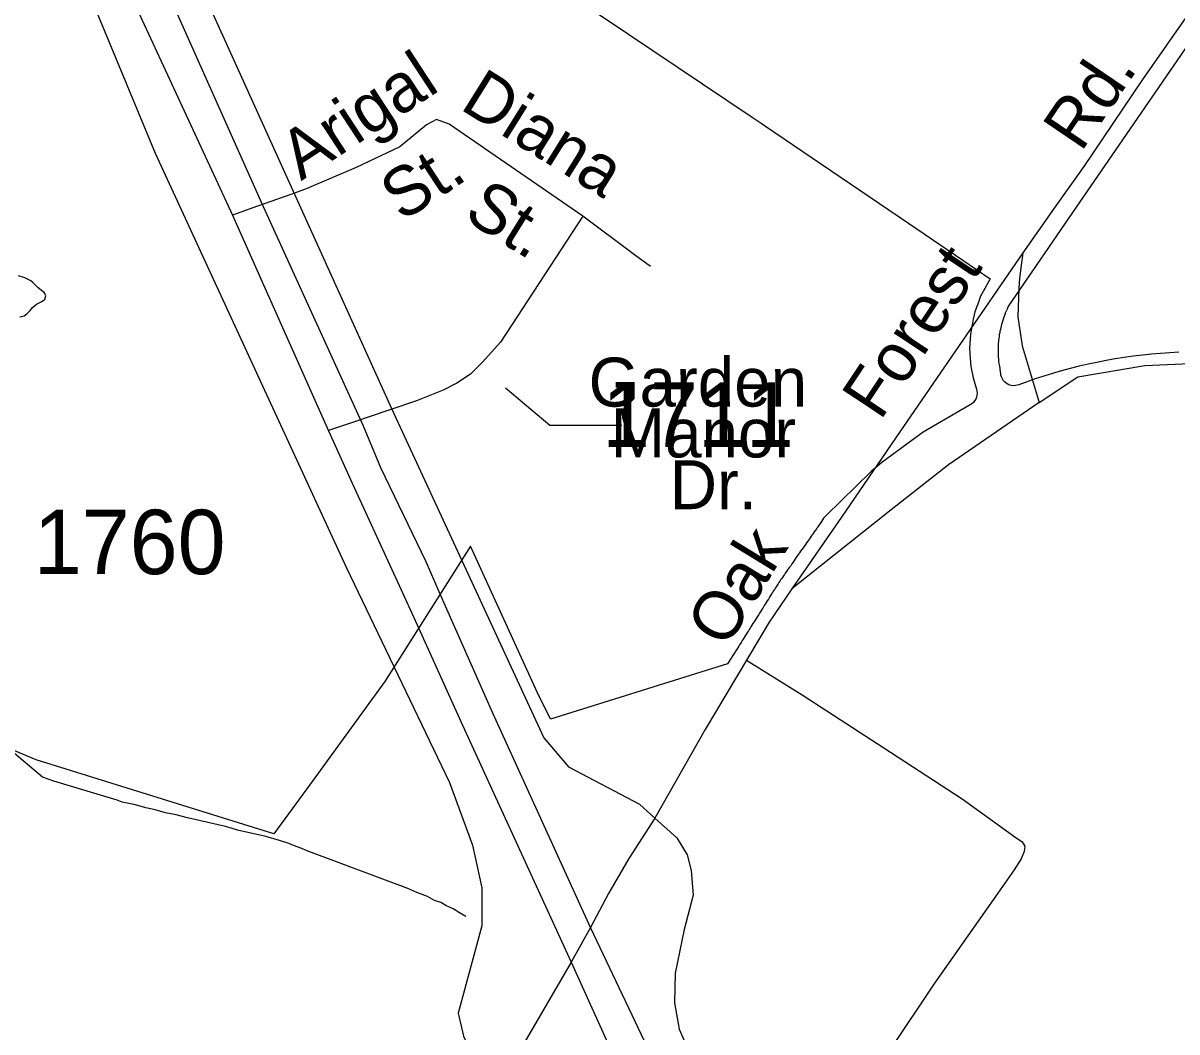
# Model space of a CAD drawing. Extents: x 2260773 to 2342389, y 552869 to 618546.
# Drawn here: x 2317310 to 2319547, y 590931 to 592888 of the extents above; entities that cross this region are included whole.
import ezdxf

# ---------------------------------------------------------------- set-up
doc = ezdxf.new("R2010")
doc.units = 0
for name, color, linetype in [('Exist Boundary Political City Limit New', 7, 'Continuous'), ('Exist Hydrographic Misc Water Feature', 7, 'Continuous'), ('Exist Road Non-System Type 51', 7, 'Continuous'), ('Exist Road Non-System Type 51 Label', 7, 'Continuous'), ('Exist Road Primary US Divided Attributed', 7, 'Continuous'), ('Exist Road Primary US Service Attributed', 7, 'Continuous'), ('Exist Road Secondary Type 51 Attributed', 7, 'Continuous'), ('Exist Road Secondary Type 51 Label', 7, 'Continuous'), ('Exist Road Secondary Type 51 Number Label', 7, 'Continuous'), ('Map Preparation Boundary City Limit Buffer Line', 7, 'Continuous')]:
    doc.layers.add(name, color=color, linetype=linetype)

msp = doc.modelspace()

# ---------------------------------------------------------------- linework, layer by layer
at = {"layer": 'Exist Boundary Political City Limit New'}
for points in [[(2319699.5, 593306.2), (2319462.5, 593403.4), (2319296, 593471.8), (2319261, 593486.1), (2319239, 593497.4), (2319416.8, 593755.6), (2318860, 594007.6), (2318730.8, 593714.1), (2318386.5, 592932.1), (2318483.8, 592866.8), (2318723.8, 592705.5), (2318740.8, 592693.9), (2318747.5, 592689.4), (2319027, 592500), (2319132.2, 592428), (2319184.8, 592392.1), (2319171.5, 592367.5), (2319166.5, 592358.4), (2319165, 592354.4), (2319162.2, 592346.7), (2319155.5, 592327.6), (2319153.8, 592322.2), (2319152.2, 592313.9)], [(2319205.5, 592207.8), (2319205.2, 592211.9), (2319204.8, 592215.4), (2319204.2, 592218.4), (2319203.8, 592221.9), (2319203.2, 592224.8), (2319202.8, 592227.8), (2319202.2, 592231.8), (2319201.8, 592236), (2319201.5, 592240.8), (2319201.2, 592245), (2319201, 592250.4), (2319201, 592257.7), (2319201.2, 592260.7), (2319201.2, 592263.7), (2319201.5, 592266.7), (2319201.8, 592270.2), (2319202, 592273.2), (2319202.5, 592276.2), (2319203, 592279.9), (2319203.5, 592284.6), (2319204.2, 592288), (2319204.8, 592290.9), (2319205.5, 592294.4), (2319206.2, 592297.8), (2319208.2, 592306.1), (2319209.5, 592310.1), (2319210.8, 592314.2), (2319212.2, 592318.2), (2319213.5, 592321.7), (2319215, 592325.7), (2319216.8, 592329.6), (2319218.5, 592333.5), (2319220.2, 592337.3), (2319242.5, 592370.5), (2319331.5, 592500), (2319730, 593080.6)], [(2319152.2, 592313.9), (2319151.2, 592309.5), (2319146.8, 592284.5)], [(2319146.8, 592284.5), (2319145.2, 592256.9), (2319146.8, 592229.2), (2319147.8, 592222.1), (2319152.2, 592199.7), (2319158.5, 592177.8), (2319159.5, 592173.9), (2319160, 592170), (2319159.5, 592166), (2319158.8, 592162.1), (2319157.2, 592158.5), (2319155, 592155.1), (2319152.5, 592152.1), (2319149.5, 592149.5), (2319146.2, 592147.4), (2319055.2, 592094.3), (2318975, 592035.4), (2318954.5, 592018.4), (2318866.8, 591932.8), (2318864.5, 591930.2), (2318862.2, 591927.3), (2318860, 591924.1), (2318857.8, 591920.8), (2318855.5, 591917.5), (2318852, 591912.5), (2318850.5, 591910.1), (2318848.8, 591907.6), (2318846.5, 591904.3), (2318844, 591901.1), (2318841.8, 591897.8), (2318840, 591895.3), (2318838.2, 591892.9), (2318836, 591889.6), (2318831.5, 591883.1), (2318829.2, 591879.8), (2318826.8, 591876.5), (2318822.2, 591870), (2318820, 591866.7), (2318817.5, 591863.4), (2318815.2, 591860.2), (2318813.5, 591857.8), (2318811.8, 591855.2), (2318807.2, 591848.8), (2318805, 591845.4), (2318802.8, 591842.2), (2318800.2, 591838.9), (2318798.5, 591835.1), (2318795.8, 591832.3), (2318794, 591829.9), (2318792.2, 591827.4), (2318790, 591824.1), (2318787.8, 591820.8), (2318786, 591818.4), (2318784.5, 591815.9), (2318782.2, 591812.6), (2318780.5, 591810.1), (2318778.8, 591807.6), (2318777, 591805.1), (2318775.5, 591802.6), (2318773.8, 591800.1), (2318772.2, 591797.6), (2318770, 591794.2), (2318768.2, 591791.8), (2318766.8, 591789.2), (2318764.5, 591785.9), (2318763, 591783.3), (2318761.2, 591780.8), (2318759.2, 591777.4), (2318757, 591774), (2318755, 591770.6), (2318752.8, 591767.2), (2318750.8, 591763.8), (2318748.5, 591760.4), (2318747, 591757.9), (2318745.5, 591755.3), (2318744, 591752.8), (2318742.2, 591750.2), (2318740.2, 591746.8), (2318738, 591743.4), (2318736.5, 591740.9), (2318735, 591738.4), (2318732.8, 591735), (2318730.5, 591731.6), (2318728.5, 591728.2), (2318726.8, 591725.7), (2318725.2, 591723.1), (2318723, 591719.8), (2318721, 591716.4), (2318719.5, 591713.8), (2318717.8, 591711.3), (2318716.2, 591708.8), (2318714.5, 591706.2), (2318712.5, 591702.9), (2318710.2, 591699.5), (2318708.2, 591696.1), (2318706, 591692.7)], [(2319551, 592249.5), (2319533.2, 592248.5), (2319515.5, 592247.3), (2319497.8, 592245.8), (2319480.2, 592243.9), (2319462.5, 592241.7), (2319445, 592239.2), (2319427.2, 592236.4), (2319409.8, 592233.3), (2319392.2, 592229.9), (2319375, 592226.2), (2319357.8, 592222.2), (2319340.5, 592217.9), (2319323.2, 592213.2), (2319306, 592208.4), (2319289, 592203.2), (2319272.2, 592197.6), (2319240.8, 592186.4), (2319237.5, 592185.3), (2319234, 592184.7), (2319230, 592184.6), (2319225.8, 592185.1), (2319221.2, 592186.4), (2319218.2, 592187.9), (2319215.2, 592189.9), (2319213, 592191.9), (2319211, 592194.1), (2319208.8, 592197.6), (2319206.8, 592201.9), (2319206, 592204.8), (2319205.5, 592207.8)], [(2318706, 591692.7), (2318704.5, 591690.2), (2318702.8, 591687.6), (2318700.8, 591684.2), (2318699.2, 591681.7), (2318697.5, 591679.1), (2318695.5, 591675.7), (2318693.5, 591672.3), (2318675.5, 591644.9), (2318332.8, 591537.5), (2318307.2, 591588.6), (2318177.2, 591873.2), (2318011, 591610.6), (2317859.8, 591402.5), (2317796.2, 591315.3), (2317335.2, 591458.9), (2317266.2, 591487.8)]]:
    msp.add_lwpolyline(points, dxfattribs=at)
at = {"layer": 'Exist Hydrographic Misc Water Feature'}
for points in [[(2317303.8, 592318.1), (2317311.8, 592320.2), (2317317.8, 592324.6), (2317323.7, 592330.5), (2317327.8, 592336.4), (2317336, 592342.5), (2317347.7, 592348.9), (2317351.8, 592352.7), (2317353.7, 592358.9), (2317351.6, 592364.9), (2317339.3, 592374.5), (2317329.5, 592384.4), (2317325, 592388.3), (2317313.3, 592394.2), (2317301, 592398)], [(2318168.1, 591154.4), (2318156.2, 591161.8), (2318143.9, 591169.8), (2318129.6, 591176), (2318120, 591181.5), (2318107.9, 591185.7), (2318093.9, 591193.5), (2318073.4, 591201), (2318055.6, 591209), (2317858.9, 591282.9), (2317850.5, 591286.5), (2317834.5, 591292.6), (2317824.9, 591296.4), (2317806.8, 591302), (2317780.4, 591310), (2317754.6, 591315.6), (2317728.5, 591321.5), (2317702.5, 591329.1), (2317628.4, 591346.3), (2317606.5, 591352.1), (2317586.2, 591355.9), (2317565.9, 591361.8), (2317547.9, 591365.3), (2317528, 591371.1), (2317518.1, 591373), (2317501.7, 591376.7), (2317492.1, 591380.6), (2317369.5, 591417.3), (2317347.3, 591425.1), (2317284.8, 591478.3)]]:
    msp.add_lwpolyline(points, dxfattribs=at)
at = {"layer": 'Exist Road Non-System Type 51'}
for p, q in [((2317828.7, 592555.8), (2317764.7, 592532.8)), ((2317836, 592558.4), (2317828.7, 592555.8)), ((2317764.7, 592532.8), (2317716, 592515.3)), ((2318495.5, 592438.6), (2318395, 592513.3)), ((2318526.5, 592415.7), (2318495.5, 592438.6)), ((2319248.7, 592442.7), (2319001.7, 592082.7)), ((2318016.8, 592136.4), (2317952.3, 592114.6)), ((2318025.1, 592139.2), (2318016.8, 592136.4)), ((2317952.3, 592114.6), (2317901.9, 592097.5))]:
    msp.add_line(p, q, dxfattribs=at)
for points in [[(2318395, 592513.3), (2318136.3, 592692.2), (2318111.2, 592701.1), (2318092, 592690.7), (2318040.2, 592647.9), (2317956, 592607.9), (2317858.5, 592566.5), (2317836, 592558.4)], [(2318395, 592513.3), (2318235.3, 592269.2), (2318199.9, 592229.3), (2318177.7, 592207.1), (2318151.1, 592189.4), (2318124.5, 592176.1), (2318072.8, 592155.4), (2318025.1, 592139.2)], [(2319001.7, 592082.7), (2318896.7, 591929.8), (2318800.8, 591790.3)], [(2318712.4, 591651.7), (2318820.4, 591584.5), (2318979.2, 591481.6), (2319130.9, 591382.7), (2319232.7, 591309.4), (2319247, 591299.2), (2319252.1, 591291), (2319251.1, 591280.9), (2319245, 591266.6), (2319231.7, 591245.2), (2319191, 591187.1), (2319075.9, 591023.1), (2318991.4, 590896.8)]]:
    msp.add_lwpolyline(points, dxfattribs=at)
at = {"layer": 'Exist Road Non-System Type 51 Label'}
msp.add_lwpolyline([(2318470.7, 592107.4), (2318331.3, 592107.4), (2318245.4, 592179.5)], dxfattribs=at)
at = {"layer": 'Exist Road Primary US Divided Attributed'}
for points in [[(2318409.9, 591133.5), (2318220.5, 591549.2), (2318116.4, 591784.8), (2318091.6, 591843.1), (2318003.6, 592025.4), (2317970.1, 592106), (2317773, 592538.8), (2317499.1, 593152.7), (2317376.4, 593425.6), (2317369, 593436.7), (2317336.4, 593511.1), (2317297.8, 593595.3)], [(2317244.4, 593554), (2317265.1, 593510), (2317275.6, 593485.4), (2317314.4, 593403.3), (2317430.9, 593131.7), (2317716, 592515.3), (2317901.9, 592097.3), (2317947.8, 591995.6), (2318043.2, 591788.5), (2318070.5, 591727.7), (2318162.2, 591525.6), (2318372.4, 591066)], [(2319613.7, 588193.2), (2319507.1, 588477.2), (2319492.2, 588516.9), (2319384.4, 588812), (2319291.4, 589063.8), (2319158.8, 589417.2), (2319106.7, 589554.9), (2319080.7, 589620.6), (2318972.9, 589882.3), (2318863.8, 590140.3), (2318708.8, 590485.1), (2318546.5, 590846), (2318409.9, 591133.5)], [(2318372.4, 591066), (2318646.9, 590460.3), (2318804.3, 590113), (2318910.9, 589866.2), (2319020, 589594.6), (2319042.3, 589537.5), (2319094.3, 589399.9), (2319226.9, 589042.7), (2319323.6, 588790.9), (2319433.9, 588493.3), (2319456.2, 588432.5), (2319544.3, 588193.2), (2319637.2, 587938.9), (2319715.9, 587727.5), (2319750.7, 587629.3), (2319774.8, 587553.8), (2319792.9, 587494.9), (2319812.9, 587412.1), (2319828.7, 587310.1), (2319853.6, 587126.6), (2319871.8, 587042.7), (2319883.1, 586974.7), (2319901.2, 586899.9)]]:
    msp.add_lwpolyline(points, dxfattribs=at)
at = {"layer": 'Exist Road Primary US Service Attributed'}
for points in [[(2316236.2, 593337.5), (2316558.7, 593496.8), (2316840.8, 593657.8), (2316918.8, 593687.9), (2316952.1, 593687.9), (2316985.3, 593677.8), (2317054.8, 593635.8), (2317111.3, 593580.8), (2317193.8, 593470.7), (2317228.5, 593407), (2317257.5, 593347.6), (2317412.3, 593007.9), (2317565.7, 592636.1), (2317936, 591832.5), (2318136.5, 591414.9), (2318181.6, 591293.3), (2318199.7, 591210.5), (2318199.7, 591136.7), (2318153.2, 590967.3), (2318163.6, 590922.3), (2318178, 590893.3), (2318207, 590860), (2318239.5, 590837.1)], [(2318534.6, 591345.6), (2318577.5, 591307.6), (2318597.8, 591274.3), (2318605, 591243.8), (2318609.4, 591196), (2318592, 591129.4), (2318574.6, 591044.7), (2318573.2, 590986.8), (2318581.9, 590936.1), (2318712.1, 590639.2), (2318923.5, 590173.5), (2319082.7, 589799.8), (2319433.5, 588868.4), (2319567.8, 588503), (2319712.3, 588134.2), (2320101.7, 587079.8), (2320353.5, 586410.7), (2320441.8, 586222.4), (2320546, 586022.5), (2320907.2, 585407.2)]]:
    msp.add_lwpolyline(points, dxfattribs=at)
at = {"layer": 'Exist Road Secondary Type 51 Attributed'}
for points in [[(2318073.2, 594624), (2317868, 594168.6), (2317840.3, 594096.3), (2317817.2, 594068.6), (2317780.2, 594046.6), (2317569.6, 594011.6), (2317460.3, 593980.8), (2317414.2, 593950), (2317378.8, 593914.6), (2317357.3, 593856.7), (2317351.5, 593821.9), (2317350.1, 593774.1), (2317354.4, 593685.8), (2317377.6, 593591.6), (2317575.9, 593132.5), (2318025.1, 592139.2), (2318319.9, 591501.6), (2318367.6, 591445.2), (2318505.1, 591372.7), (2318534.6, 591345.6)], [(2318974, 594222.5), (2319950.8, 593789.9), (2320047, 593741.5), (2320071.6, 593719.9), (2320083.9, 593690.7), (2320080.8, 593656.8), (2320070, 593627.6), (2320027.4, 593564.1), (2319893.1, 593374.6), (2319836.5, 593294.8), (2319683.1, 593074.5), (2319573.7, 592911.8), (2319480.6, 592778.7), (2319366.8, 592610.1), (2319309.1, 592528.8), (2319248.7, 592442.7), (2319241.7, 592393.5), (2319241, 592373.8), (2319239, 592317.9), (2319247.2, 592261.7), (2319280.1, 592151.8)], [(2319280.1, 592151.8), (2319354.8, 592201.7), (2319485.1, 592223.6), (2319616.7, 592229.9), (2319723.2, 592229.9), (2319848.6, 592204.8), (2319967.7, 592154.7), (2320135.8, 592086.1)], [(2319280.1, 592151.8), (2319104.3, 592031), (2318993.4, 591943.7), (2318800.8, 591790.3), (2318756.3, 591725.7), (2318632.2, 591517.2), (2318534.6, 591345.6)], [(2318534.6, 591345.6), (2318484.4, 591267.1), (2318445.1, 591199.4), (2318409.9, 591133.5)], [(2318409.9, 591133.5), (2318372.4, 591066)], [(2318372.4, 591066), (2318239.5, 590837.1)]]:
    msp.add_lwpolyline(points, dxfattribs=at)
at = {"layer": 'Map Preparation Boundary City Limit Buffer Line'}
for points in [[(2319699.5, 593306.2), (2319462.5, 593403.4), (2319296, 593471.8), (2319261, 593486.1), (2319239, 593497.4), (2319416.8, 593755.6), (2318860, 594007.6), (2318730.8, 593714.1), (2318386.5, 592932.1), (2318483.8, 592866.8), (2318723.8, 592705.5), (2318740.8, 592693.9), (2318747.5, 592689.4), (2319027, 592500), (2319132.2, 592428), (2319184.8, 592392.1), (2319171.5, 592367.5), (2319166.5, 592358.4), (2319165, 592354.4), (2319162.2, 592346.7), (2319155.5, 592327.6), (2319153.8, 592322.2), (2319152.2, 592313.9)], [(2319205.5, 592207.8), (2319205.2, 592211.9), (2319204.8, 592215.4), (2319204.2, 592218.4), (2319203.8, 592221.9), (2319203.2, 592224.8), (2319202.8, 592227.8), (2319202.2, 592231.8), (2319201.8, 592236), (2319201.5, 592240.8), (2319201.2, 592245), (2319201, 592250.4), (2319201, 592257.7), (2319201.2, 592260.7), (2319201.2, 592263.7), (2319201.5, 592266.7), (2319201.8, 592270.2), (2319202, 592273.2), (2319202.5, 592276.2), (2319203, 592279.9), (2319203.5, 592284.6), (2319204.2, 592288), (2319204.8, 592290.9), (2319205.5, 592294.4), (2319206.2, 592297.8), (2319208.2, 592306.1), (2319209.5, 592310.1), (2319210.8, 592314.2), (2319212.2, 592318.2), (2319213.5, 592321.7), (2319215, 592325.7), (2319216.8, 592329.6), (2319218.5, 592333.5), (2319220.2, 592337.3), (2319242.5, 592370.5), (2319331.5, 592500), (2319730, 593080.6)], [(2319152.2, 592313.9), (2319151.2, 592309.5), (2319146.8, 592284.5)], [(2319146.8, 592284.5), (2319145.2, 592256.9), (2319146.8, 592229.2), (2319147.8, 592222.1), (2319152.2, 592199.7), (2319158.5, 592177.8), (2319159.5, 592173.9), (2319160, 592170), (2319159.5, 592166), (2319158.8, 592162.1), (2319157.2, 592158.5), (2319155, 592155.1), (2319152.5, 592152.1), (2319149.5, 592149.5), (2319146.2, 592147.4), (2319055.2, 592094.3), (2318975, 592035.4), (2318954.5, 592018.4), (2318866.8, 591932.8), (2318864.5, 591930.2), (2318862.2, 591927.3), (2318860, 591924.1), (2318857.8, 591920.8), (2318855.5, 591917.5), (2318852, 591912.5), (2318850.5, 591910.1), (2318848.8, 591907.6), (2318846.5, 591904.3), (2318844, 591901.1), (2318841.8, 591897.8), (2318840, 591895.3), (2318838.2, 591892.9), (2318836, 591889.6), (2318831.5, 591883.1), (2318829.2, 591879.8), (2318826.8, 591876.5), (2318822.2, 591870), (2318820, 591866.7), (2318817.5, 591863.4), (2318815.2, 591860.2), (2318813.5, 591857.8), (2318811.8, 591855.2), (2318807.2, 591848.8), (2318805, 591845.4), (2318802.8, 591842.2), (2318800.2, 591838.9), (2318798.5, 591835.1), (2318795.8, 591832.3), (2318794, 591829.9), (2318792.2, 591827.4), (2318790, 591824.1), (2318787.8, 591820.8), (2318786, 591818.4), (2318784.5, 591815.9), (2318782.2, 591812.6), (2318780.5, 591810.1), (2318778.8, 591807.6), (2318777, 591805.1), (2318775.5, 591802.6), (2318773.8, 591800.1), (2318772.2, 591797.6), (2318770, 591794.2), (2318768.2, 591791.8), (2318766.8, 591789.2), (2318764.5, 591785.9), (2318763, 591783.3), (2318761.2, 591780.8), (2318759.2, 591777.4), (2318757, 591774), (2318755, 591770.6), (2318752.8, 591767.2), (2318750.8, 591763.8), (2318748.5, 591760.4), (2318747, 591757.9), (2318745.5, 591755.3), (2318744, 591752.8), (2318742.2, 591750.2), (2318740.2, 591746.8), (2318738, 591743.4), (2318736.5, 591740.9), (2318735, 591738.4), (2318732.8, 591735), (2318730.5, 591731.6), (2318728.5, 591728.2), (2318726.8, 591725.7), (2318725.2, 591723.1), (2318723, 591719.8), (2318721, 591716.4), (2318719.5, 591713.8), (2318717.8, 591711.3), (2318716.2, 591708.8), (2318714.5, 591706.2), (2318712.5, 591702.9), (2318710.2, 591699.5), (2318708.2, 591696.1), (2318706, 591692.7)], [(2319551, 592249.5), (2319533.2, 592248.5), (2319515.5, 592247.3), (2319497.8, 592245.8), (2319480.2, 592243.9), (2319462.5, 592241.7), (2319445, 592239.2), (2319427.2, 592236.4), (2319409.8, 592233.3), (2319392.2, 592229.9), (2319375, 592226.2), (2319357.8, 592222.2), (2319340.5, 592217.9), (2319323.2, 592213.2), (2319306, 592208.4), (2319289, 592203.2), (2319272.2, 592197.6), (2319240.8, 592186.4), (2319237.5, 592185.3), (2319234, 592184.7), (2319230, 592184.6), (2319225.8, 592185.1), (2319221.2, 592186.4), (2319218.2, 592187.9), (2319215.2, 592189.9), (2319213, 592191.9), (2319211, 592194.1), (2319208.8, 592197.6), (2319206.8, 592201.9), (2319206, 592204.8), (2319205.5, 592207.8)], [(2318706, 591692.7), (2318704.5, 591690.2), (2318702.8, 591687.6), (2318700.8, 591684.2), (2318699.2, 591681.7), (2318697.5, 591679.1), (2318695.5, 591675.7), (2318693.5, 591672.3), (2318675.5, 591644.9), (2318332.8, 591537.5), (2318307.2, 591588.6), (2318177.2, 591873.2), (2318011, 591610.6), (2317859.8, 591402.5), (2317796.2, 591315.3), (2317335.2, 591458.9), (2317266.2, 591487.8)]]:
    msp.add_lwpolyline(points, dxfattribs=at)

# ---------------------------------------------------------------- texts
at = {"layer": 'Exist Road Non-System Type 51 Label'}
for s, rotation, p in [('Arigal', 33.1742, (2317848.9, 592581.3)), ('Diana', 328.0434, (2318154.4, 592722.7)), ('St.', 33.1742, (2318044.4, 592501.6)), ('St.', 328.0434, (2318161.3, 592509.4))]:
    msp.add_text(s, height=95, rotation=rotation, dxfattribs=at).set_placement(p)
for s, p in [('Garden', (2318406.4, 592144.1)), ('Manor', (2318448.9, 592045.4)), ('Dr.', (2318563.7, 591945))]:
    msp.add_text(s, height=95, dxfattribs=at).set_placement(p)
at = {"layer": 'Exist Road Secondary Type 51 Label'}
for s, rotation, p in [('Rd.', 55.8565, (2319361.3, 592636)), ('Forest', 56.317, (2318972, 592115)), ('Oak', 58.5181, (2318673.1, 591672.6))]:
    msp.add_text(s, height=95, rotation=rotation, dxfattribs=at).set_placement(p)
at = {"layer": 'Exist Road Secondary Type 51 Number Label'}
for s, p in [('1711', (2318432.5, 592065.8)), ('1760', (2317330.6, 591818.9))]:
    msp.add_text(s, height=125, dxfattribs=at).set_placement(p)

doc.saveas('drawing.dxf')
